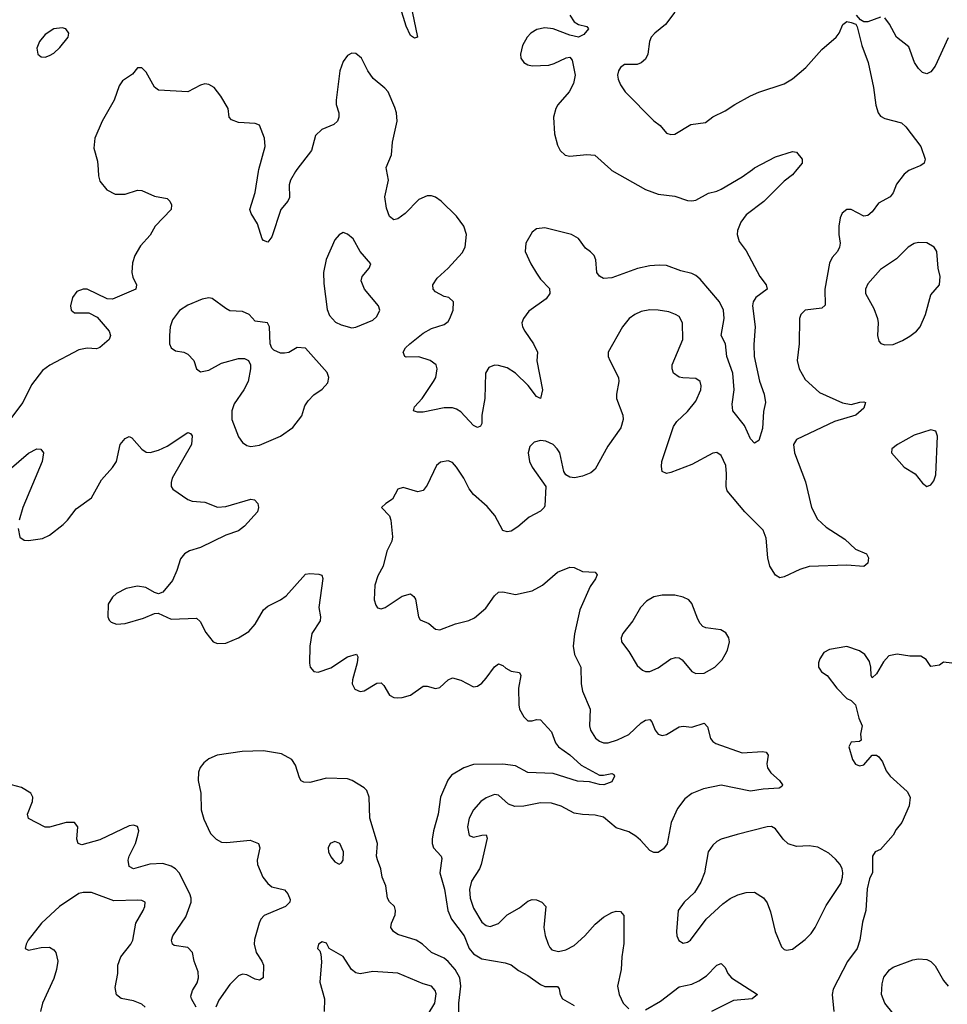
# Model space of a CAD drawing. Header units: inches. Extents: x 1771504 to 1971212, y 471788 to 643615.
# Tile 420 of 587: x 1860908 to 1865328, y 596024 to 600714. Entities that reach past the tile are written whole.
import ezdxf

# ---------------------------------------------------------------- set-up
doc = ezdxf.new("R2010")
doc.units = ezdxf.units.IN
doc.header["$MEASUREMENT"] = 0
doc.layers.add('B8569', color=7, linetype='Continuous')
doc.layers.add('B8660', color=7, linetype='Continuous')

msp = doc.modelspace()

# ---------------------------------------------------------------- linework, layer by layer
at = {"layer": 'B8569', "color": 5}
for points, elevation in [([(1861281.6, 600000), (1861283.2, 599970), (1861290, 599943.8), (1861322.8, 599902.8), (1861363.2, 599883.2), (1861410, 599883), (1861470, 599901.2), (1861490, 599900.2), (1861550, 599872.4), (1861610, 599861.6), (1861623, 599850), (1861632, 599832), (1861630.4, 599810), (1861553.4, 599730), (1861530, 599687.3), (1861483.9, 599636.1), (1861456, 599590), (1861445.2, 599554.8), (1861442, 599510), (1861447.3, 599487.3), (1861464.9, 599450), (1861462, 599430), (1861350, 599382.4), (1861324.2, 599384.2), (1861230, 599429.6), (1861210, 599429.6), (1861180.8, 599419.2), (1861159.5, 599390), (1861150.4, 599350), (1861154, 599330), (1861170, 599318), (1861236.9, 599316.9), (1861276.7, 599296.7), (1861334.4, 599230), (1861340.4, 599210), (1861334.9, 599190), (1861290, 599151.8), (1861274.7, 599145.3), (1861230, 599149.8), (1861190, 599141.4), (1861051.4, 599068.6), (1861016.7, 599043.3), (1860965, 598975), (1860923.2, 598890), (1860850, 598793.7)], 320), ([(1862229.1, 600000), (1862221.5, 599990), (1862198, 599950), (1862192.3, 599927.7), (1862193.2, 599866.8), (1862185.3, 599850), (1862152.8, 599810), (1862110, 599679.3), (1862090, 599654.5), (1862070, 599662), (1862064.2, 599670), (1862041.4, 599741.4), (1862011.1, 599790), (1862004.7, 599810), (1862029.8, 599890), (1862045.5, 599990), (1862048.2, 600000)], 320), ([(1865156, 600000), (1865144.6, 599995.4), (1865122, 599978), (1865086, 599930), (1865070.3, 599889.7), (1865056.3, 599870), (1865000.9, 599839.1), (1864970, 599798.4), (1864950, 599780.7), (1864930, 599778.4), (1864870, 599809.6), (1864850, 599809.6), (1864827.4, 599792.6), (1864818, 599770), (1864810.4, 599730), (1864810.4, 599690.4), (1864818, 599650), (1864814.9, 599630), (1864805.5, 599610), (1864779.5, 599580.5), (1864766.7, 599553.3), (1864744.9, 599430), (1864746.5, 599353.5), (1864730, 599339.8), (1864650.2, 599329.8), (1864630.4, 599310), (1864624.4, 599290), (1864622.4, 599170), (1864612.3, 599090), (1864622.2, 599050), (1864650, 599000.2), (1864718.3, 598938.3), (1864828.3, 598888.3), (1864870, 598881.1), (1864911.7, 598891.7), (1864930, 598893.7), (1864938.8, 598890), (1864930, 598862.9), (1864892.7, 598830), (1864790, 598800.6), (1864610, 598714.5), (1864594.4, 598690), (1864600.2, 598650), (1864651.8, 598511.8), (1864680.2, 598390), (1864710, 598334.4), (1864750, 598296), (1864839.6, 598239.6), (1864890, 598192), (1864942.8, 598170), (1864952.7, 598150), (1864950, 598125.2), (1864930, 598109.6), (1864850, 598116), (1864670, 598109.7), (1864625.1, 598094.9), (1864550, 598059.6), (1864530, 598055.6), (1864510, 598067.6), (1864482.8, 598110), (1864473.2, 598150), (1864464.3, 598244.3), (1864450, 598282), (1864363.9, 598370), (1864279.7, 598470), (1864273.8, 598490), (1864276.5, 598550), (1864272.2, 598590), (1864250, 598638.3), (1864230, 598652), (1864210, 598649.7), (1864110, 598595.6), (1864010, 598557.6), (1863990, 598552.3), (1863970, 598562), (1863966.2, 598586.2), (1863968.4, 598610), (1864023.8, 598776.2), (1864039.8, 598800.2), (1864090, 598847), (1864130, 598896.4), (1864153.8, 598950), (1864155.3, 598970), (1864149.6, 598990), (1864130, 599004.7), (1864067.2, 599007.2), (1864050, 599011.3), (1864022.9, 599030), (1864016.3, 599050), (1864017.4, 599070), (1864067.1, 599190), (1864066, 599270), (1864050, 599300.7), (1864033.2, 599310), (1864001.7, 599321.7), (1863949.7, 599329.8), (1863910, 599332.1), (1863870, 599324.5), (1863838.4, 599310), (1863811.8, 599290), (1863780.3, 599250), (1863712.4, 599130), (1863712.4, 599110), (1863719.5, 599090), (1863761.1, 599010), (1863763.1, 598990), (1863751.8, 598930), (1863752.2, 598910), (1863781.3, 598830), (1863783.7, 598810), (1863772.2, 598770), (1863710, 598682.7), (1863650, 598572), (1863630, 598555.6), (1863590, 598538.7), (1863551.7, 598531.7), (1863530, 598534.5), (1863510, 598546), (1863501.1, 598561.1), (1863481, 598650), (1863469.8, 598669.8), (1863450, 598689.7), (1863414.4, 598705.6), (1863390, 598709.7), (1863359.4, 598700.6), (1863339.4, 598680.6), (1863330.3, 598650), (1863337.4, 598610), (1863350, 598583), (1863415.5, 598490), (1863410, 598398), (1863407.7, 598390), (1863390, 598372.3), (1863336.1, 598343.9), (1863282.3, 598297.7), (1863250, 598277), (1863230, 598274.5), (1863210, 598280.9), (1863172.1, 598352.1), (1863135.3, 598395.3), (1863070, 598451.5), (1863050, 598478.4), (1863023.9, 598530), (1862990, 598583), (1862970, 598604), (1862950, 598613.1), (1862913.5, 598606.5), (1862893.7, 598590), (1862850, 598496), (1862830, 598471.8), (1862805.6, 598465.6), (1862734.8, 598485.2), (1862710, 598477.2), (1862684.7, 598430), (1862652, 598410), (1862632, 598390), (1862670.5, 598350), (1862677.1, 598330), (1862684.9, 598250), (1862681.3, 598230), (1862657.7, 598182.3), (1862640.3, 598110), (1862615.1, 598064.9), (1862599.6, 598020.4), (1862597.3, 597950), (1862604.5, 597924.5), (1862613.1, 597913.1), (1862630, 597907.6), (1862650, 597914.3), (1862730, 597967.4), (1862770, 597978.4), (1862786, 597966), (1862793.4, 597953.4), (1862808, 597870), (1862815.9, 597855.9), (1862858, 597838), (1862890, 597810.8), (1862910, 597808), (1862984.5, 597835.5), (1863047.9, 597852.1), (1863074.6, 597865.4), (1863129.6, 597910), (1863169.8, 597970.2), (1863190, 597986.7), (1863210, 597988.7), (1863270, 597976), (1863350, 597993.8), (1863399.2, 598020.8), (1863470, 598081.5), (1863530, 598105.3), (1863550, 598104.9), (1863590, 598085.7), (1863650, 598082.8), (1863659.1, 598070), (1863652.2, 598050), (1863625.6, 598014.4), (1863577.2, 597902.8), (1863551, 597789), (1863545, 597730), (1863551.2, 597690), (1863582.4, 597630), (1863582.6, 597550), (1863590, 597514.8), (1863626.7, 597430), (1863623.8, 597350), (1863628.2, 597330), (1863651.5, 597291.5), (1863670, 597276.5), (1863690, 597268.6), (1863712.7, 597270), (1863756.8, 597283.2), (1863810, 597309.3), (1863870, 597364.5), (1863890, 597376.9), (1863910, 597380.3), (1863920.3, 597370), (1863935.6, 597330), (1863950, 597310.4), (1863970, 597304.4), (1863990, 597309.1), (1864050, 597345.8), (1864070, 597349.1), (1864110, 597343.6), (1864170, 597363.1), (1864185.1, 597345.1), (1864199.2, 597290), (1864210, 597275.6), (1864225.4, 597265.4), (1864350, 597222.1), (1864447.4, 597227.4), (1864464.1, 597224.1), (1864474, 597210), (1864467.4, 597170), (1864471.6, 597150), (1864486.6, 597126.6), (1864528.7, 597090), (1864542.4, 597070), (1864539.2, 597060.8), (1864527, 597053), (1864450, 597048.4), (1864390, 597039), (1864250, 597067.4), (1864166.8, 597050), (1864111.2, 597028.8), (1864077.6, 597002.4), (1864042.8, 596957.2), (1864012.8, 596890), (1863992.4, 596787.6), (1863975.9, 596764.1), (1863950, 596747.6), (1863930, 596747.3), (1863910, 596757), (1863866.1, 596806.1), (1863844.1, 596824.1), (1863810, 596844.7), (1863750, 596865.1), (1863690, 596914.8), (1863650, 596925.6), (1863590, 596927.8), (1863550, 596934.8), (1863488.2, 596968.2), (1863441.5, 596981.5), (1863390, 596982.9), (1863310, 596967.6), (1863266.8, 596966.8), (1863236.5, 596976.5), (1863190, 597020.4), (1863170, 597023.1), (1863130, 597007.8), (1863106, 596990), (1863070.2, 596950), (1863050.2, 596910), (1863042.3, 596870), (1863050, 596828.7), (1863070, 596819.6), (1863110, 596830.3), (1863130, 596830.4), (1863135.8, 596815.8), (1863106.4, 596690), (1863098.6, 596670), (1863060.6, 596610), (1863051.6, 596570), (1863054.6, 596530), (1863070, 596482), (1863110, 596414.6), (1863130, 596399.1), (1863150, 596395.2), (1863190, 596409.2), (1863230.6, 596449.4), (1863290, 596482.8), (1863330, 596515), (1863350, 596522.8), (1863370, 596522), (1863395.5, 596510), (1863414.9, 596490), (1863406.2, 596390), (1863412.1, 596352), (1863426, 596310), (1863433.8, 596293.8), (1863444.2, 596284.2), (1863474.9, 596274.9), (1863510, 596283.2), (1863550, 596304.7), (1863600.3, 596350), (1863650, 596405.8), (1863690, 596439.6), (1863730, 596461.5), (1863750, 596467.2), (1863770, 596466), (1863787, 596447), (1863786.3, 596313.7), (1863776.5, 596250), (1863773.8, 596190), (1863755.8, 596110), (1863764.7, 596070), (1863784, 596030), (1863810, 596002)], 340), ([(1864611.6, 600000), (1864590, 599974.5), (1864550, 599944.2), (1864453.1, 599846.9), (1864370, 599784.2), (1864344.2, 599750), (1864328.8, 599710), (1864327, 599690), (1864336.9, 599656.9), (1864370, 599612.7), (1864434, 599490), (1864464.7, 599450), (1864468.9, 599430), (1864415.3, 599390), (1864403.5, 599370), (1864399, 599350), (1864412.6, 599250), (1864406.1, 599166.1), (1864408.3, 599110), (1864432.5, 598992.5), (1864456, 598930), (1864461.6, 598890), (1864452, 598848), (1864447.2, 598767.2), (1864430, 598709.2), (1864410, 598696.2), (1864390, 598716.9), (1864361, 598781), (1864306.6, 598850), (1864302.9, 598882.9), (1864311.9, 598950), (1864306.2, 599030), (1864277.5, 599110), (1864271.5, 599170), (1864250.8, 599210), (1864265.2, 599290), (1864261.1, 599330), (1864242.7, 599370), (1864150, 599477), (1864130, 599495.3), (1864110, 599504.7), (1864057.8, 599517.8), (1863990, 599542.5), (1863955, 599545), (1863910, 599540.7), (1863852.1, 599528), (1863730, 599484.7), (1863690, 599481.6), (1863670, 599492.3), (1863658.7, 599510), (1863653.3, 599570), (1863645.1, 599590), (1863628.4, 599608.4), (1863604.8, 599624.8), (1863570, 599672), (1863538, 599690), (1863410, 599721.5), (1863370, 599716.8), (1863350, 599701.1), (1863319.7, 599650), (1863317.3, 599610), (1863342.8, 599550), (1863370, 599506.4), (1863390, 599477.1), (1863432.6, 599432.6), (1863434, 599410), (1863416.1, 599383.9), (1863334.7, 599325.3), (1863308.8, 599290), (1863301.1, 599270), (1863304.6, 599250), (1863314.7, 599230), (1863355.5, 599170), (1863376.1, 599130), (1863372, 599088), (1863399.6, 598950), (1863390.3, 598909.7), (1863370, 598919.6), (1863331.6, 598971.6), (1863270, 599030.8), (1863230, 599055.3), (1863190, 599067.1), (1863170, 599068.2), (1863143.4, 599056.6), (1863126.9, 599030), (1863124, 598910), (1863110.3, 598830.3), (1863110.2, 598789.8), (1863103, 598777), (1863090, 598771.8), (1863070, 598780.5), (1863010, 598846), (1862990, 598858.9), (1862970, 598864.4), (1862930, 598864.8), (1862830, 598843.9), (1862803.8, 598843.8), (1862785.2, 598850), (1862789.5, 598870), (1862826.3, 598910), (1862880.5, 598990), (1862891.2, 599010), (1862897.6, 599050), (1862891.8, 599070), (1862863.7, 599090), (1862810, 599108.6), (1862750, 599106.3), (1862742.7, 599110), (1862735.1, 599130), (1862746.6, 599150), (1862767.2, 599170), (1862830, 599221.1), (1862870, 599243.1), (1862930, 599262), (1862950, 599276.3), (1862958, 599290), (1862974, 599330), (1862974.5, 599370), (1862953.2, 599390), (1862930, 599395.8), (1862890, 599416.9), (1862878, 599430), (1862876.4, 599450), (1862897.9, 599482.1), (1862950, 599530.2), (1863016.7, 599603.3), (1863030.5, 599630), (1863036.7, 599690), (1863023.7, 599730), (1862990, 599778), (1862916.4, 599850), (1862890, 599868.7), (1862870, 599875.3), (1862850, 599875), (1862810, 599857.8), (1862745.5, 599790), (1862710, 599764.5), (1862690, 599761), (1862670, 599776.2), (1862656.6, 599816.6), (1862647.5, 599870), (1862665, 599950), (1862656.5, 600000)], 320), ([(1863724.4, 600000), (1863730, 599994.9), (1863890, 599904.2), (1863950, 599882.3), (1864030, 599872.4), (1864090, 599853.2), (1864110, 599851), (1864130, 599854), (1864190, 599887.1), (1864230, 599896.9), (1864250, 599906.5), (1864350, 599964.9), (1864399.3, 600000)], 320), ([(1860900.6, 598290), (1860909.4, 598249.4), (1860930, 598235.2), (1860950, 598233.4), (1861017.3, 598242.7), (1861050, 598258.5), (1861114.5, 598310), (1861136.1, 598330), (1861176.9, 598383.1), (1861250, 598435.6), (1861297.7, 598522.3), (1861350, 598580.7), (1861369.8, 598610), (1861386.6, 598690), (1861410, 598719.5), (1861430, 598728.4), (1861442.6, 598722.6), (1861490, 598668.4), (1861510, 598653.7), (1861530, 598651.5), (1861570, 598662.7), (1861610, 598682.3), (1861710, 598746.7), (1861722, 598742), (1861730, 598731), (1861726, 598690), (1861635.2, 598530), (1861629.3, 598509.3), (1861630.3, 598490), (1861637.6, 598477.6), (1861710, 598428.2), (1861730, 598421.1), (1861790, 598416.2), (1861850, 598391.8), (1861890, 598395), (1862010, 598430.2), (1862027.2, 598427.2), (1862042, 598410), (1862045.3, 598390), (1862040.4, 598370), (1861979, 598301), (1861950, 598279.8), (1861890, 598258.5), (1861770, 598199.7), (1861716.5, 598183.5), (1861694, 598170), (1861674, 598146), (1861657, 598090), (1861636.7, 598043.3), (1861590, 597986.6), (1861570, 597978.4), (1861550, 597985.1), (1861509, 598009), (1861470, 598015.5), (1861415.3, 598004.7), (1861370, 597980.4), (1861350, 597963), (1861329.2, 597930), (1861327.9, 597870), (1861334.1, 597854.1), (1861344.2, 597844.2), (1861370, 597834.3), (1861410, 597837.8), (1861497.2, 597862.8), (1861550, 597886), (1861567.7, 597887.7), (1861630, 597859.1), (1861750, 597863.1), (1861767.7, 597847.7), (1861795.4, 597795.4), (1861830, 597750.6), (1861850, 597742.4), (1861890, 597744.6), (1861950, 597768.9), (1862000, 597800), (1862030, 597835.3), (1862070, 597902.3), (1862090, 597919.6), (1862150, 597950.2), (1862178.3, 597970), (1862270, 598072.4), (1862290, 598075.8), (1862333.1, 598073.1), (1862348.3, 598068.3), (1862352.4, 598052.4), (1862333.5, 597913.5), (1862341.5, 597870), (1862339.6, 597850), (1862300.3, 597790), (1862290.3, 597730), (1862288.9, 597648.9), (1862292.7, 597630), (1862308.9, 597608.9), (1862330, 597606.3), (1862390, 597627.1), (1862470, 597678.6), (1862512.4, 597692.4), (1862518.6, 597678.6), (1862516.3, 597650), (1862493.4, 597570), (1862492.9, 597550), (1862504.8, 597524.8), (1862530, 597514.3), (1862550, 597517.6), (1862610, 597552.8), (1862630, 597555.8), (1862642.9, 597542.9), (1862670, 597495.8), (1862690, 597485.4), (1862710, 597483.5), (1862730, 597484.6), (1862770, 597496.8), (1862830, 597538.5), (1862850, 597538.5), (1862890, 597528), (1862910, 597532.9), (1862950, 597568.9), (1862970, 597579.6), (1863010, 597568.1), (1863070, 597535.6), (1863090, 597539.5), (1863110, 597554), (1863130, 597577), (1863170, 597632), (1863190, 597646.4), (1863210, 597638.4), (1863224.3, 597624.3), (1863250, 597610.2), (1863290, 597604.9), (1863295.8, 597590), (1863285.2, 597530), (1863286.7, 597450), (1863290.3, 597430), (1863310, 597393), (1863330, 597374.9), (1863350, 597374.9), (1863370, 597381.1), (1863390, 597379.5), (1863441.7, 597321.7), (1863461.6, 597270), (1863475.5, 597250), (1863530, 597211.5), (1863582.8, 597162.8), (1863670, 597115.5), (1863690, 597114.7), (1863730, 597123), (1863738.3, 597118.3), (1863741.6, 597110), (1863730, 597084.2), (1863691.3, 597070), (1863670, 597071.1), (1863623.5, 597083.5), (1863566.7, 597086.7), (1863450, 597123.8), (1863330, 597127.4), (1863270, 597159.3), (1863210, 597167.8), (1863070, 597165.7), (1863023.8, 597150), (1862965.3, 597114.7), (1862948, 597092), (1862912.4, 597010), (1862902.6, 596930), (1862879.2, 596850), (1862873.2, 596810), (1862873.4, 596790), (1862880.2, 596770), (1862916.5, 596730), (1862919.1, 596719.1), (1862909.3, 596650), (1862932.9, 596572.9), (1862947.9, 596470), (1862965.5, 596430), (1863025.9, 596350), (1863049.6, 596290), (1863070, 596263.7), (1863110, 596240.5), (1863222, 596222), (1863250, 596212.2), (1863285.3, 596185.3), (1863330, 596161.8), (1863390, 596118.2), (1863410, 596109.2), (1863470, 596108.2), (1863478, 596098), (1863482.8, 596070), (1863494, 596050), (1863550, 596017.5)], 320), ([(1860764.7, 598490), (1860950, 598648.9), (1860990, 598670.4), (1861008.1, 598668.1), (1861021.6, 598650), (1861015.6, 598610), (1860923, 598390), (1860906.2, 598330)], 320), ([(1865350, 597648.7), (1865310, 597653.2), (1865290, 597639), (1865250, 597632.7), (1865226.7, 597666.7), (1865202, 597682), (1865150, 597682.4), (1865088.9, 597691.1), (1865050, 597683.6), (1865024.6, 597655.4), (1864990, 597597.2), (1864970, 597579), (1864965.1, 597590), (1864963.5, 597630), (1864957.3, 597657.3), (1864935.6, 597690), (1864910, 597707), (1864850, 597728.7), (1864766.4, 597713.6), (1864739.8, 597700.2), (1864721, 597670), (1864714.8, 597650), (1864714.8, 597630), (1864719.8, 597619.8), (1864728.1, 597608.1), (1864756, 597590), (1864801, 597530), (1864850, 597481), (1864870.5, 597470.5), (1864890, 597451), (1864906.9, 597386.9), (1864922.8, 597350), (1864914, 597310), (1864917.3, 597282.7), (1864910, 597275.3), (1864870, 597272.7), (1864858.8, 597250), (1864876.3, 597190), (1864890, 597167.7), (1864910, 597159.1), (1864930, 597164.9), (1864969.4, 597210.6), (1864990, 597210.6), (1865002, 597202), (1865018.5, 597178.5), (1865036.4, 597136.4), (1865056.3, 597110), (1865137.3, 597037.3), (1865150.8, 597010), (1865146, 596970), (1865110.7, 596890), (1865083.8, 596856.2), (1865070, 596829.2), (1865010, 596762), (1864984.7, 596750), (1864972, 596730), (1864971, 596651), (1864958, 596622), (1864946, 596574), (1864939.3, 596470), (1864924.1, 596415.9), (1864910.6, 596330), (1864899.1, 596290), (1864852.4, 596227.6), (1864783.5, 596096.5), (1864779.1, 596070), (1864787.8, 595990)], 360), ([(1863000.8, 595930), (1863000.6, 596030), (1863009.9, 596110), (1863004.5, 596150), (1862983.7, 596190), (1862950, 596227.8), (1862930, 596243.6), (1862870, 596270.5), (1862827.8, 596310), (1862797.7, 596330), (1862710, 596356.8), (1862689.7, 596370), (1862676.4, 596390), (1862678.9, 596410), (1862696.8, 596450), (1862699.4, 596470), (1862693.8, 596490), (1862670, 596512.6), (1862660.6, 596530), (1862652.5, 596587.5), (1862634.6, 596630), (1862628.3, 596670), (1862612.3, 596712.3), (1862608.4, 596730), (1862612.8, 596790), (1862577, 596910), (1862574, 597010), (1862561.7, 597041.7), (1862550, 597054.8), (1862491.8, 597090), (1862470, 597098.2), (1862370, 597100.4), (1862290, 597080.9), (1862262, 597082), (1862250, 597088.2), (1862241.9, 597101.9), (1862222.9, 597162.9), (1862204.2, 597190), (1862156.2, 597216.2), (1862070, 597231.9), (1861968.8, 597228.8), (1861848.4, 597210), (1861810, 597192.9), (1861785.9, 597174.1), (1861768.4, 597151.6), (1861760.2, 597130), (1861759, 597090), (1861771.9, 597030), (1861773.3, 596950), (1861785.3, 596905.3), (1861817.3, 596837.3), (1861843.7, 596810), (1861870, 596796.5), (1861895.2, 596795.2), (1862005.9, 596805.9), (1862045.5, 596790), (1862052, 596770), (1862039.5, 596710), (1862041.1, 596690), (1862066.5, 596630), (1862090, 596598.9), (1862110, 596583.9), (1862170, 596568.5), (1862185.7, 596550), (1862196.2, 596523.8), (1862195.8, 596510), (1862174.9, 596490), (1862073, 596447), (1862057, 596430), (1862049.1, 596410.9), (1862026.9, 596333.1), (1862025, 596310), (1862035.4, 596270), (1862061.5, 596230), (1862069.1, 596210), (1862068, 596150), (1862050, 596138.9), (1862030, 596143.8), (1861990, 596164.8), (1861970, 596168.2), (1861950, 596159.6), (1861910, 596118.5), (1861856.3, 596043.7), (1861842.9, 596010)], 320), ([(1861748.5, 596010), (1861726, 596050), (1861723.5, 596063.5), (1861732.2, 596090), (1861753.2, 596126.8), (1861759.3, 596150), (1861758, 596178), (1861739.1, 596230), (1861731.2, 596270), (1861710, 596295.1), (1861643.6, 596303.6), (1861636.2, 596310), (1861631.2, 596330), (1861637.2, 596350), (1861699, 596441), (1861724.7, 596510), (1861725.2, 596530), (1861719.2, 596550), (1861668.2, 596650), (1861649.9, 596669.9), (1861630, 596682.4), (1861590, 596694.9), (1861528.2, 596691.8), (1861450, 596669), (1861430, 596679.6), (1861424.5, 596710), (1861429.9, 596730.1), (1861459.3, 596790), (1861471.7, 596830), (1861475.3, 596850), (1861470, 596871.2), (1861450, 596877.7), (1861430, 596874.5), (1861290, 596807), (1861203.5, 596783.5), (1861186, 596790), (1861181, 596810), (1861185.6, 596870), (1861170, 596889.5), (1861130, 596889.7), (1861050, 596867.4), (1861030, 596867.6), (1860950, 596909.7), (1860945.1, 596930), (1860969.8, 596990), (1860970.8, 597010), (1860960.5, 597030), (1860916.6, 597056.6), (1860869, 597070)], 320), ([(1861506.3, 596010), (1861490, 596025.1), (1861450, 596039.8), (1861390.9, 596050.9), (1861368.9, 596068.9), (1861363.6, 596103.6), (1861375, 596170), (1861375.8, 596210), (1861389.8, 596250), (1861438, 596310), (1861447.6, 596330), (1861462.2, 596410), (1861496.9, 596470), (1861505.1, 596490), (1861505.2, 596510), (1861490, 596518.4), (1861470, 596520.5), (1861356.2, 596516.2), (1861250, 596555.8), (1861210, 596556.9), (1861190, 596551.5), (1861097.6, 596490), (1861011.7, 596410), (1860948.9, 596330), (1860938.4, 596310), (1860934.8, 596290), (1860950, 596281.6), (1861010, 596294.9), (1861050, 596295.8), (1861070, 596283), (1861079.5, 596270), (1861090.2, 596230), (1861084.2, 596190), (1861070, 596147), (1861016.9, 596030), (1861007.5, 595990)], 340), ([(1862827.5, 595932.5), (1862886.2, 596030), (1862893.1, 596073.1), (1862888.2, 596090), (1862869.8, 596109.8), (1862830, 596121), (1862710, 596171.9), (1862590, 596180.4), (1862530, 596169.7), (1862510, 596174), (1862489.8, 596189.8), (1862450, 596251.3), (1862382, 596290), (1862370, 596315.3), (1862350, 596322), (1862332, 596310), (1862326.8, 596290), (1862338, 596278), (1862343.5, 596263.5), (1862346.6, 596226.6), (1862338.3, 596130), (1862360.3, 596050), (1862358.3, 595990)], 340), ([(1863890, 595997.7), (1863960.8, 596039.2), (1864050, 596106.5), (1864110, 596119.3), (1864144.4, 596135.6), (1864180, 596160), (1864230, 596210.3), (1864250, 596218.4), (1864270, 596199.1), (1864282.4, 596170), (1864300.3, 596150), (1864422.8, 596070), (1864398, 596050), (1864310, 596042.2), (1864203.6, 595990)], 340), ([(1865110, 595931.5), (1865029.6, 596030), (1865014.7, 596070), (1865018, 596122), (1865026.2, 596153.8), (1865051.9, 596188.1), (1865070, 596200.7), (1865163.8, 596236.2), (1865190, 596240.4), (1865230, 596237.1), (1865250, 596228), (1865270, 596208), (1865310, 596138), (1865332.4, 596110)], 360)]:
    msp.add_lwpolyline(points, dxfattribs=dict(at, elevation=elevation))
for points, elevation in [([(1862450, 599699.3), (1862430, 599689.3), (1862410, 599665.2), (1862367.9, 599572.1), (1862354.9, 599510), (1862356.7, 599456.7), (1862373.7, 599333.7), (1862383.9, 599303.9), (1862413.3, 599273.3), (1862439.9, 599259.9), (1862490, 599246.7), (1862510, 599248.5), (1862590, 599283.1), (1862610, 599300.4), (1862624.2, 599330), (1862617.6, 599350), (1862551.1, 599430), (1862535.1, 599470), (1862540.5, 599490), (1862573.6, 599530), (1862580.7, 599550), (1862529.8, 599609.8), (1862497, 599670), (1862470, 599692.7)], 340), ([(1865190, 599653), (1865170, 599647.3), (1865142, 599630), (1865085.1, 599574.9), (1865010, 599524.2), (1864950, 599455.6), (1864937.6, 599430), (1864937.6, 599410), (1864978, 599338), (1864995.5, 599290), (1864998.6, 599270), (1864996, 599210), (1865002.3, 599182.3), (1865011.7, 599171.7), (1865030, 599164.2), (1865070, 599167.2), (1865114.4, 599185.6), (1865150, 599206.9), (1865181.3, 599230), (1865199.1, 599250), (1865224.4, 599310), (1865250, 599402.8), (1865290, 599451.3), (1865293.7, 599490), (1865284.7, 599530), (1865278.7, 599610), (1865265.1, 599630), (1865230, 599651.3)], 360), ([(1861810, 599388.3), (1861777.4, 599382.6), (1861710, 599354.5), (1861670, 599328.2), (1861636.7, 599283.3), (1861625.3, 599250), (1861622.3, 599210), (1861622.6, 599170), (1861630, 599150.8), (1861650, 599137.1), (1861690, 599130.4), (1861710, 599120.7), (1861737.3, 599090), (1861750.8, 599050), (1861770, 599036.3), (1861810, 599044.6), (1861870, 599078.3), (1861950, 599100.5), (1861979.9, 599099.9), (1861998.8, 599090), (1862007.7, 599070), (1862008, 599050), (1861996, 598990), (1861975.6, 598950), (1861930, 598884.5), (1861918.6, 598850), (1861918.6, 598810), (1861950, 598727.3), (1861970, 598699.1), (1861990, 598685.5), (1862010, 598680.4), (1862050, 598687.7), (1862150.5, 598729.5), (1862209.1, 598770.9), (1862252.9, 598827.1), (1862266.3, 598873.7), (1862282.3, 598897.7), (1862310, 598927.3), (1862350, 598954), (1862376.3, 598983.7), (1862380.5, 599010), (1862373.2, 599033.2), (1862270, 599149), (1862230, 599152.3), (1862190, 599129), (1862170, 599125.2), (1862150, 599125.2), (1862119.5, 599139.5), (1862109.6, 599149.6), (1862100.9, 599170), (1862098, 599250), (1862089.2, 599269.2), (1862030, 599277.2), (1862000.9, 599310), (1861970, 599323.5), (1861910, 599327.6), (1861890, 599337.6), (1861825.6, 599385.6)], 340), ([(1865250, 598759.5), (1865170, 598734), (1865090.5, 598690), (1865064, 598670), (1865062, 598650), (1865122.4, 598582.4), (1865175.5, 598550), (1865210, 598506), (1865230, 598491), (1865250, 598498), (1865263.2, 598516.8), (1865274, 598546), (1865280.9, 598730), (1865274, 598754)], 360), ([(1863970, 597973.3), (1863930, 597964.8), (1863895.2, 597944.8), (1863866.4, 597913.6), (1863830.2, 597849.8), (1863782, 597790), (1863774, 597770), (1863775.8, 597750), (1863810, 597704.9), (1863850, 597638), (1863875.4, 597615.4), (1863890, 597608.7), (1863910, 597608.9), (1863950, 597626.7), (1864010, 597669.1), (1864035.1, 597675.1), (1864050, 597673.4), (1864064.5, 597664.5), (1864110, 597608.4), (1864130, 597599.5), (1864170, 597601.7), (1864219.7, 597630), (1864254.6, 597665.4), (1864269.7, 597690), (1864280.5, 597710), (1864289.7, 597750), (1864286.3, 597770), (1864273.1, 597793.1), (1864248.3, 597808.3), (1864177.6, 597817.6), (1864163.5, 597823.5), (1864150, 597837.2), (1864138.8, 597858.8), (1864110, 597932.7), (1864097, 597950), (1864070, 597963), (1864030, 597972.4)], 360), ([(1864490, 596871), (1864469.7, 596869.7), (1864327, 596833), (1864250, 596810.8), (1864230, 596799.8), (1864210, 596782.6), (1864189.3, 596750), (1864171.3, 596650), (1864154.1, 596605.9), (1864123.5, 596556.5), (1864074.9, 596510), (1864045.3, 596470), (1864037.3, 596370), (1864039.1, 596350), (1864048.4, 596328.4), (1864070, 596315.5), (1864090, 596320.4), (1864103.7, 596330), (1864178.7, 596430), (1864258.1, 596501.9), (1864292.7, 596527.3), (1864330, 596544.9), (1864370, 596556.1), (1864410, 596558), (1864451.5, 596531.5), (1864470, 596506.8), (1864484.8, 596464.8), (1864507.2, 596370), (1864538, 596298), (1864550, 596285.5), (1864562, 596282), (1864590, 596287), (1864650, 596332), (1864678.7, 596361.3), (1864698.3, 596390), (1864750, 596494.8), (1864821.2, 596598.8), (1864829.3, 596630), (1864829.4, 596650), (1864827, 596670), (1864818, 596690), (1864796, 596716), (1864763.3, 596743.3), (1864711.8, 596771.8), (1864670, 596778), (1864610, 596775.8), (1864570, 596788.7), (1864546.2, 596810), (1864510, 596860.5)], 360), ([(1862410, 596799.5), (1862386.8, 596790), (1862378, 596770), (1862379.3, 596750), (1862390, 596726.8), (1862410, 596702.8), (1862430, 596691.3), (1862442, 596698), (1862449.2, 596710.8), (1862451.3, 596750), (1862434, 596790)], 340)]:
    msp.add_lwpolyline(points, close=True, dxfattribs=dict(at, elevation=elevation))
at = {"layer": 'B8660', "color": 5}
for points, elevation in [([(1862770.2, 600790), (1862802.8, 600630), (1862790, 600625.1), (1862770, 600637.6), (1862750, 600682.7), (1862722.9, 600770)], 280), ([(1864030, 600749.7), (1863984.6, 600690), (1863934.6, 600650), (1863916.9, 600630), (1863908.9, 600610), (1863901.5, 600550), (1863890, 600525.1), (1863870, 600507.6), (1863850, 600500.5), (1863790, 600499.6), (1863770, 600486), (1863761.3, 600470), (1863755.8, 600450), (1863759.5, 600430), (1863770, 600402.8), (1863792.7, 600370), (1863930, 600232), (1863960.4, 600210), (1863990, 600173), (1864010, 600166), (1864030, 600168), (1864105.9, 600214.1), (1864175.4, 600224.6), (1864210, 600250.5), (1864270, 600279.6), (1864315.6, 600310), (1864390, 600350.2), (1864430, 600368.5), (1864550, 600408.5), (1864590, 600432), (1864653.6, 600486.4), (1864730, 600572.2), (1864798, 600630), (1864812.7, 600650), (1864830, 600691.3), (1864850, 600704.7), (1864870, 600701), (1864891.6, 600691.6), (1864898.8, 600678.8), (1864920.5, 600590), (1864950.6, 600510), (1864976.4, 600390), (1864986.9, 600306.9), (1864998, 600270), (1865010, 600254), (1865030, 600243), (1865110, 600221.6), (1865130, 600203.8), (1865201.6, 600110), (1865222, 600050), (1865217.3, 600030), (1865201.6, 600018.4), (1865156, 600000)], 340), ([(1863530, 600735.6), (1863550, 600703.8), (1863570, 600691), (1863610, 600680.5), (1863617.6, 600670), (1863596.2, 600643.8), (1863570, 600631), (1863530, 600639.8), (1863450, 600669.9), (1863410, 600674.5), (1863372.4, 600667.6), (1863343.1, 600650), (1863325.3, 600630), (1863303.6, 600590), (1863293.8, 600550), (1863296.5, 600530), (1863310.3, 600510), (1863330, 600498.2), (1863350, 600494.5), (1863430, 600497.4), (1863455.3, 600504.7), (1863512, 600532), (1863530, 600534.4), (1863541.1, 600521.1), (1863555.3, 600450), (1863547.4, 600410), (1863526, 600370), (1863472.1, 600308), (1863462.3, 600290), (1863451.6, 600250), (1863456.5, 600170), (1863470, 600116.3), (1863482.8, 600090), (1863507.7, 600067.7), (1863530, 600063.6), (1863610, 600071.2), (1863648.9, 600068.9), (1863724.4, 600000)], 320), ([(1865010, 600725.2), (1864950, 600704), (1864930, 600704), (1864913.6, 600713.6), (1864895.3, 600735.3)], 340), ([(1865332.5, 600627.5), (1865270, 600492.3), (1865250, 600465.2), (1865239.9, 600460.1), (1865230, 600456), (1865210, 600462.7), (1865190, 600481.2), (1865171.6, 600510), (1865144.6, 600584.6), (1865085.4, 600630), (1865052.8, 600692.8), (1865030, 600722)], 340), ([(1862656.5, 600000), (1862654.8, 600010), (1862680.3, 600070), (1862684.2, 600130), (1862706.6, 600230), (1862703.2, 600270), (1862696.1, 600296.1), (1862663.1, 600370), (1862648.1, 600388.1), (1862592.8, 600432.8), (1862566.6, 600470), (1862536.9, 600530), (1862510, 600553.3), (1862490, 600554.7), (1862470, 600542.9), (1862450, 600514.5), (1862433.4, 600470), (1862415.3, 600330), (1862415.8, 600310), (1862428.9, 600270), (1862428.9, 600250), (1862422, 600230), (1862405.1, 600214.9), (1862347.3, 600190), (1862318.3, 600161.7), (1862297.8, 600090), (1862229.1, 600000)], 320), ([(1862048.2, 600000), (1862078.1, 600110), (1862075.2, 600150), (1862051.5, 600211.5), (1862030, 600219.7), (1861950, 600223.9), (1861917.2, 600237.2), (1861906.6, 600250), (1861901.2, 600290), (1861867, 600350), (1861835.1, 600390), (1861810, 600405.6), (1861790, 600407.6), (1861770, 600401.6), (1861709.7, 600369.7), (1861570, 600378.7), (1861550, 600392.3), (1861510, 600464), (1861490, 600484), (1861470, 600484), (1861446, 600454), (1861398.3, 600421.7), (1861382.2, 600397.8), (1861359, 600330), (1861300.9, 600230), (1861266, 600150), (1861261.1, 600101.1), (1861279.4, 600039.4), (1861281.6, 600000)], 320), ([(1864399.3, 600000), (1864410, 600007.6), (1864510, 600059.7), (1864590, 600086), (1864610, 600082), (1864637.1, 600050), (1864637.1, 600030), (1864611.6, 600000)], 320)]:
    msp.add_lwpolyline(points, dxfattribs=dict(at, elevation=elevation))
at = {"layer": 'B8660', "color": 5, "elevation": 320}
msp.add_lwpolyline([(1861110, 600675.6), (1861070, 600669.6), (1861030, 600642.4), (1861003.1, 600610), (1860990, 600578), (1860994.9, 600550), (1861010, 600536.4), (1861030, 600535.8), (1861050, 600543.1), (1861070, 600554.9), (1861098.8, 600581.2), (1861139.3, 600630), (1861142.7, 600650), (1861128.7, 600670)], close=True, dxfattribs=at)

doc.saveas('drawing.dxf')
